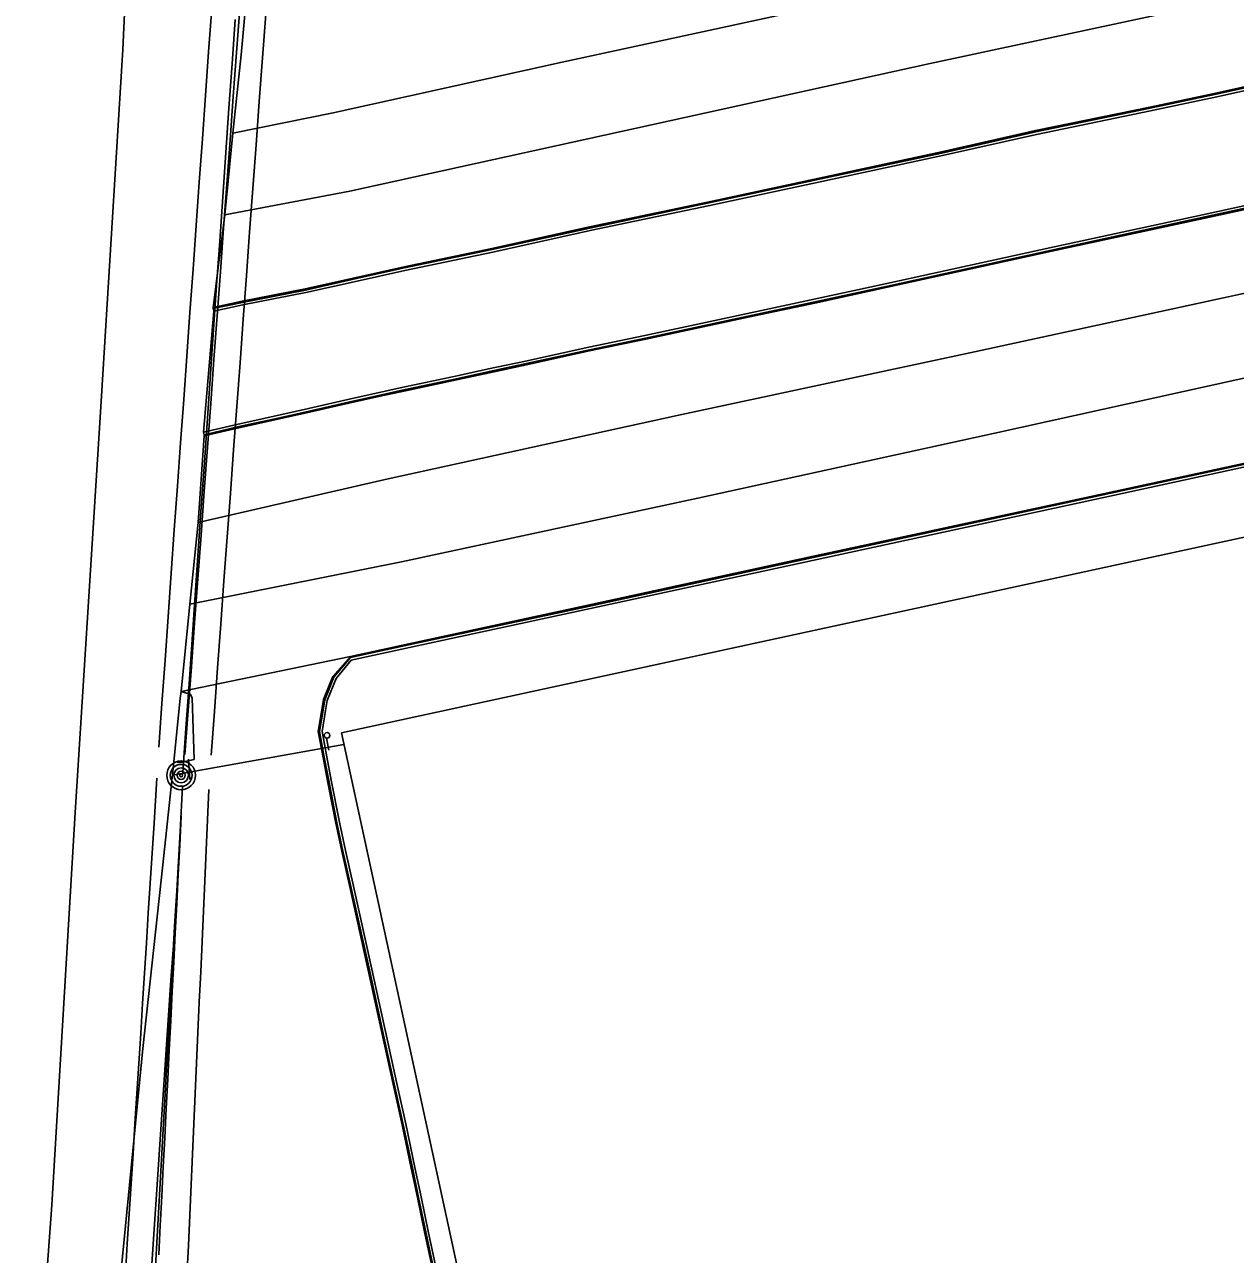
# Model space of a CAD drawing. Extents: x 368532 to 392481, y 10654822 to 10676899.
# Drawn here: x 389160.7 to 389320.6, y 10658712.6 to 10658875.1 of the extents above; entities that cross this region are included whole.
import ezdxf

# ---------------------------------------------------------------- set-up
doc = ezdxf.new("R2010")
doc.units = 0
for name, color, linetype in [('p_bridge deck', 7, 'Continuous'), ('p_Catenary', 7, 'Continuous'), ('p_dtm obscured area', 7, 'Continuous'), ('p_road - paved curb', 7, 'Continuous'), ('p_road general road feature', 7, 'Continuous'), ('p_road paint stripe', 7, 'Continuous'), ('p_structure building', 7, 'Continuous'), ('p_structure fence', 7, 'Continuous'), ('p_structure unidentified', 7, 'Continuous'), ('p_utility general pole', 7, 'Continuous')]:
    doc.layers.add(name, color=color, linetype=linetype)

msp = doc.modelspace()

# ---------------------------------------------------------------- linework, layer by layer
at = {"layer": 'p_bridge deck'}
for points in [[(389199.65, 10659255.55), (389197.04, 10659225.49), (389193.74, 10659185.88), (389190.02, 10659138.41), (389186.25, 10659090.66), (389183.26, 10659042.3), (389180.37, 10658996.82), (389178.35, 10658957.44), (389175.29, 10658908.01), (389173.62, 10658871.77)], [(389173.62, 10658871.77), (389170.74, 10658824.57), (389167.34, 10658771.02), (389164.26, 10658719.13), (389160.66, 10658669.93)]]:
    msp.add_lwpolyline(points, dxfattribs=at)
at = {"layer": 'p_Catenary'}
for points in [[(389178.38, 10658779.65), (389178.8, 10658785.39), (389179.21, 10658791.12), (389179.62, 10658796.86), (389180.03, 10658802.6), (389180.44, 10658808.34), (389180.85, 10658814.08), (389181.27, 10658819.82), (389181.68, 10658825.56), (389182.09, 10658831.29), (389182.5, 10658837.03), (389182.91, 10658842.77), (389183.32, 10658848.51), (389183.73, 10658854.25), (389184.15, 10658859.99), (389184.56, 10658865.72), (389184.97, 10658871.46), (389185.38, 10658877.2)], [(389181.84, 10658778.67), (389182.26, 10658784.46), (389182.69, 10658790.25), (389183.12, 10658796.05), (389183.54, 10658801.84), (389183.97, 10658807.63), (389184.39, 10658813.43), (389184.82, 10658819.22), (389185.25, 10658825.02), (389185.67, 10658830.81), (389186.1, 10658836.6), (389186.52, 10658842.4), (389186.95, 10658848.19), (389187.38, 10658853.98), (389187.8, 10658859.78), (389188.23, 10658865.57), (389188.65, 10658871.36), (389189.08, 10658877.16)], [(389188.46, 10658875.72), (389188.06, 10658869.87), (389187.65, 10658864.02), (389187.25, 10658858.17), (389186.84, 10658852.32), (389186.44, 10658846.47), (389186.03, 10658840.63), (389185.63, 10658834.78), (389185.22, 10658828.93), (389184.81, 10658823.08), (389184.41, 10658817.23), (389184, 10658811.38), (389183.6, 10658805.54), (389183.19, 10658799.69), (389182.79, 10658793.84), (389182.38, 10658787.99), (389181.98, 10658782.14), (389181.57, 10658776.29)], [(389185.31, 10658778.59), (389185.73, 10658784.35), (389186.15, 10658790.1), (389186.58, 10658795.86), (389187, 10658801.61), (389187.42, 10658807.37), (389187.85, 10658813.13), (389188.27, 10658818.88), (389188.69, 10658824.64), (389189.12, 10658830.39), (389189.54, 10658836.15), (389189.96, 10658841.9), (389190.39, 10658847.66), (389190.81, 10658853.41), (389191.23, 10658859.17), (389191.66, 10658864.92), (389192.08, 10658870.68), (389192.51, 10658876.44)], [(389173.98, 10658710.05), (389174.23, 10658714.02), (389174.48, 10658717.99), (389174.73, 10658721.96), (389174.99, 10658725.93), (389175.24, 10658729.91), (389175.49, 10658733.88), (389175.74, 10658737.85), (389176, 10658741.82), (389176.25, 10658745.79), (389176.5, 10658749.76), (389176.75, 10658753.73), (389177, 10658757.7), (389177.26, 10658761.67), (389177.51, 10658765.64), (389177.76, 10658769.61), (389178.14, 10658775.54)], [(389177.86, 10658709.46), (389178.08, 10658713.4), (389178.3, 10658717.33), (389178.52, 10658721.27), (389178.75, 10658725.21), (389178.97, 10658729.14), (389179.19, 10658733.08), (389179.41, 10658737.02), (389179.63, 10658740.96), (389179.86, 10658744.89), (389180.08, 10658748.83), (389180.3, 10658752.77), (389180.52, 10658756.7), (389180.75, 10658760.64), (389180.97, 10658764.58), (389181.19, 10658768.51), (389181.53, 10658774.48)], [(389182.1, 10658709.8), (389182.29, 10658713.82), (389182.47, 10658717.83), (389182.65, 10658721.85), (389182.83, 10658725.86), (389183.01, 10658729.88), (389183.2, 10658733.89), (389183.38, 10658737.91), (389183.56, 10658741.92), (389183.74, 10658745.93), (389183.92, 10658749.95), (389184.1, 10658753.96), (389184.29, 10658757.98), (389184.47, 10658761.99), (389184.65, 10658766.01), (389184.83, 10658770.02), (389185.01, 10658774.04)], [(389181.34, 10658770.53), (389181.15, 10658766.67), (389180.95, 10658762.81), (389180.75, 10658758.95), (389180.56, 10658755.08), (389180.36, 10658751.22), (389180.16, 10658747.36), (389179.97, 10658743.49), (389179.77, 10658739.63), (389179.57, 10658735.77), (389179.38, 10658731.9), (389179.18, 10658728.04), (389178.98, 10658724.18), (389178.79, 10658720.31), (389178.59, 10658716.45), (389178.39, 10658712.59)], [(389180.62, 10658758.06), (389180.31, 10658753.45), (389180, 10658748.85), (389179.69, 10658744.24), (389179.38, 10658739.64), (389179.06, 10658735.03), (389178.75, 10658730.43), (389178.44, 10658725.82), (389178.13, 10658721.22), (389177.82, 10658716.61), (389177.5, 10658712.01), (389177.19, 10658707.4), (389176.88, 10658702.8), (389176.57, 10658698.19), (389176.26, 10658693.59), (389175.94, 10658688.98), (389175.63, 10658684.38), (389175.32, 10658679.77), (389175.01, 10658675.17), (389173.81, 10658657.56)]]:
    msp.add_lwpolyline(points, dxfattribs=at)
at = {"layer": 'p_dtm obscured area'}
msp.add_lwpolyline([(389191.75, 10658903.54), (389190.63, 10658890.24), (389190.6, 10658889.79), (389190.42, 10658888.07), (389190.03, 10658879.34), (389189.28, 10658871.07), (389188.16, 10658860.71), (389187.11, 10658849.96), (389185.55, 10658837.7), (389185.58, 10658837.55), (389185.65, 10658837.21), (389184.28, 10658821.24), (389184.36, 10658820.9), (389184.39, 10658820.75), (389183.57, 10658809.31), (389182.5, 10658798.51), (389181.34, 10658787), (389181.22, 10658786.11), (389180.37, 10658777.7), (389178.9, 10658764.1), (389176.26, 10658739.85), (389173.4, 10658710.54)], dxfattribs=at)
at = {"layer": 'p_road - paved curb'}
for p, q in [((389318.04, 10658866.02), (389350.56, 10658873.23)), ((389318.07, 10658865.87), (389350.59, 10658873.08)), ((389318.15, 10658865.53), (389350.67, 10658872.74)), ((389309.3, 10658864.16), (389318.04, 10658866.02)), ((389309.33, 10658864.01), (389318.07, 10658865.87)), ((389309.4, 10658863.67), (389318.15, 10658865.53)), ((389294.2, 10658861.06), (389309.3, 10658864.16)), ((389294.23, 10658860.91), (389309.33, 10658864.01)), ((389294.31, 10658860.57), (389309.4, 10658863.67)), ((389281.79, 10658858.25), (389294.2, 10658861.06)), ((389281.82, 10658858.1), (389294.23, 10658860.91)), ((389281.9, 10658857.76), (389294.31, 10658860.57)), ((389265.02, 10658854.66), (389281.79, 10658858.25)), ((389265.05, 10658854.51), (389281.82, 10658858.1)), ((389265.12, 10658854.17), (389281.9, 10658857.76)), ((389250.86, 10658851.62), (389265.02, 10658854.66)), ((389250.89, 10658851.47), (389265.05, 10658854.51)), ((389250.96, 10658851.13), (389265.12, 10658854.17)), ((389335.94, 10658854.25), (389318.52, 10658850.44)), ((389336.02, 10658853.91), (389318.6, 10658850.1)), ((389336.05, 10658853.76), (389318.63, 10658849.95)), ((389235.28, 10658848.34), (389250.86, 10658851.62)), ((389235.31, 10658848.19), (389250.89, 10658851.47)), ((389235.39, 10658847.85), (389250.96, 10658851.13)), ((389318.52, 10658850.44), (389296.25, 10658845.61)), ((389318.6, 10658850.1), (389296.33, 10658845.27)), ((389318.63, 10658849.95), (389296.36, 10658845.12)), ((389222.4, 10658845.49), (389235.28, 10658848.34)), ((389222.43, 10658845.34), (389235.31, 10658848.19)), ((389222.51, 10658845), (389235.39, 10658847.85)), ((389210.8, 10658843.07), (389222.4, 10658845.49)), ((389210.83, 10658842.92), (389222.43, 10658845.34)), ((389210.91, 10658842.58), (389222.51, 10658845)), ((389296.25, 10658845.61), (389274.55, 10658840.86)), ((389296.33, 10658845.27), (389274.63, 10658840.52)), ((389296.36, 10658845.12), (389274.66, 10658840.37)), ((389204.47, 10658841.67), (389210.8, 10658843.07)), ((389204.5, 10658841.52), (389210.83, 10658842.92)), ((389197.72, 10658840.16), (389204.47, 10658841.67)), ((389197.75, 10658840.01), (389204.5, 10658841.52)), ((389197.82, 10658839.67), (389204.58, 10658841.18)), ((389204.58, 10658841.18), (389210.91, 10658842.58)), ((389189.41, 10658838.52), (389197.72, 10658840.16)), ((389189.44, 10658838.37), (389197.75, 10658840.01)), ((389189.51, 10658838.03), (389197.82, 10658839.67)), ((389274.55, 10658840.86), (389264.96, 10658838.78)), ((389274.63, 10658840.52), (389265.04, 10658838.44)), ((389274.66, 10658840.37), (389265.07, 10658838.29)), ((389185.55, 10658837.7), (389189.41, 10658838.52)), ((389185.58, 10658837.55), (389189.44, 10658838.37)), ((389185.65, 10658837.21), (389189.51, 10658838.03)), ((389264.96, 10658838.78), (389256.14, 10658836.9)), ((389265.04, 10658838.44), (389256.21, 10658836.56)), ((389265.07, 10658838.29), (389256.24, 10658836.41)), ((389256.14, 10658836.9), (389242.61, 10658834.01)), ((389256.21, 10658836.56), (389242.68, 10658833.67)), ((389256.24, 10658836.41), (389242.71, 10658833.52)), ((389242.61, 10658834.01), (389235.2, 10658832.45)), ((389242.68, 10658833.67), (389235.27, 10658832.11)), ((389242.71, 10658833.52), (389235.3, 10658831.96)), ((389235.2, 10658832.45), (389226.84, 10658830.63)), ((389235.27, 10658832.11), (389226.92, 10658830.29)), ((389235.3, 10658831.96), (389226.95, 10658830.14)), ((389226.84, 10658830.63), (389221.95, 10658829.58)), ((389226.92, 10658830.29), (389222.03, 10658829.24)), ((389226.95, 10658830.14), (389222.06, 10658829.09)), ((389217.81, 10658828.68), (389210.26, 10658827.07)), ((389217.89, 10658828.34), (389210.33, 10658826.73)), ((389217.92, 10658828.19), (389210.36, 10658826.58)), ((389221.95, 10658829.58), (389217.81, 10658828.68)), ((389222.03, 10658829.24), (389217.89, 10658828.34)), ((389222.06, 10658829.09), (389217.92, 10658828.19)), ((389208.12, 10658826.61), (389203.95, 10658825.68)), ((389210.26, 10658827.07), (389208.12, 10658826.61)), ((389210.33, 10658826.73), (389208.2, 10658826.27)), ((389210.36, 10658826.58), (389208.23, 10658826.12)), ((389203.95, 10658825.68), (389198.18, 10658824.35)), ((389204.03, 10658825.34), (389198.26, 10658824.01)), ((389204.06, 10658825.19), (389198.29, 10658823.86)), ((389208.2, 10658826.27), (389204.03, 10658825.34)), ((389208.23, 10658826.12), (389204.06, 10658825.19)), ((389193.44, 10658823.31), (389188.87, 10658822.3)), ((389198.18, 10658824.35), (389193.44, 10658823.31)), ((389198.26, 10658824.01), (389193.52, 10658822.97)), ((389198.29, 10658823.86), (389193.55, 10658822.82)), ((389188.87, 10658822.3), (389184.28, 10658821.24)), ((389188.95, 10658821.96), (389184.36, 10658820.9)), ((389188.98, 10658821.81), (389184.39, 10658820.75)), ((389193.52, 10658822.97), (389188.95, 10658821.96)), ((389193.55, 10658822.82), (389188.98, 10658821.81)), ((389300.88, 10658812.61), (389341.72, 10658821.45)), ((389300.91, 10658812.46), (389341.75, 10658821.3)), ((389300.99, 10658812.12), (389341.83, 10658820.96)), ((389263.62, 10658804.57), (389300.88, 10658812.61)), ((389263.65, 10658804.42), (389300.91, 10658812.46)), ((389263.73, 10658804.08), (389300.99, 10658812.12)), ((389234.67, 10658798.29), (389263.62, 10658804.57)), ((389234.7, 10658798.14), (389263.65, 10658804.42)), ((389234.78, 10658797.8), (389263.73, 10658804.08)), ((389212.42, 10658793.51), (389234.67, 10658798.29)), ((389212.45, 10658793.36), (389234.7, 10658798.14)), ((389212.53, 10658793.02), (389234.78, 10658797.8)), ((389203.69, 10658791.6), (389212.42, 10658793.51)), ((389203.72, 10658791.45), (389212.45, 10658793.36)), ((389203.8, 10658791.11), (389212.53, 10658793.02)), ((389181.34, 10658787), (389203.69, 10658791.6))]:
    msp.add_line(p, q, dxfattribs=at)
at = {"layer": 'p_road general road feature'}
for p, q in [((389201.38, 10658788.96), (389203.69, 10658791.6)), ((389201.51, 10658788.88), (389203.72, 10658791.45)), ((389201.81, 10658788.7), (389203.8, 10658791.11)), ((389200.16, 10658785.93), (389201.38, 10658788.96)), ((389200.31, 10658785.89), (389201.51, 10658788.88)), ((389200.64, 10658785.8), (389201.81, 10658788.7)), ((389181.34, 10658787), (389182.54, 10658786.65)), ((389182.54, 10658786.65), (389182.78, 10658786.15)), ((389182.78, 10658786.15), (389183.05, 10658778)), ((389199.94, 10658784.55), (389200.16, 10658785.93)), ((389200.09, 10658784.53), (389200.31, 10658785.89)), ((389200.43, 10658784.47), (389200.64, 10658785.8)), ((389199.46, 10658781.7), (389199.94, 10658784.55)), ((389199.61, 10658781.7), (389200.09, 10658784.53)), ((389199.97, 10658781.7), (389200.43, 10658784.47)), ((389200.1, 10658778.28), (389199.46, 10658781.7)), ((389200.25, 10658778.31), (389199.61, 10658781.7)), ((389200.59, 10658778.37), (389199.97, 10658781.7)), ((389181.27, 10658777.61), (389180.37, 10658777.7)), ((389183.05, 10658778), (389181.27, 10658777.61)), ((389200.68, 10658775.18), (389200.1, 10658778.28)), ((389200.83, 10658775.21), (389200.25, 10658778.31)), ((389201.17, 10658775.27), (389200.59, 10658778.37)), ((389201.76, 10658769.61), (389200.68, 10658775.18)), ((389201.91, 10658769.64), (389200.83, 10658775.21)), ((389202.25, 10658769.71), (389201.17, 10658775.27)), ((389202.56, 10658765.88), (389201.76, 10658769.61)), ((389202.71, 10658765.91), (389201.91, 10658769.64)), ((389203.05, 10658765.99), (389202.25, 10658769.71)), ((389203.62, 10658761.18), (389202.56, 10658765.88)), ((389203.77, 10658761.21), (389202.71, 10658765.91)), ((389204.11, 10658761.29), (389203.05, 10658765.99)), ((389205.97, 10658750.58), (389203.62, 10658761.18)), ((389206.12, 10658750.61), (389203.77, 10658761.21)), ((389206.46, 10658750.69), (389204.11, 10658761.29)), ((389208.16, 10658740.55), (389205.97, 10658750.58)), ((389208.31, 10658740.58), (389206.12, 10658750.61)), ((389208.65, 10658740.66), (389206.46, 10658750.69)), ((389209.35, 10658735.11), (389208.16, 10658740.55)), ((389209.5, 10658735.14), (389208.31, 10658740.58)), ((389209.84, 10658735.22), (389208.65, 10658740.66)), ((389210.52, 10658729.75), (389209.35, 10658735.11)), ((389210.67, 10658729.78), (389209.5, 10658735.14)), ((389211.01, 10658729.86), (389209.84, 10658735.22)), ((389211.74, 10658724.02), (389210.52, 10658729.75)), ((389211.89, 10658724.05), (389210.67, 10658729.78)), ((389212.23, 10658724.12), (389211.01, 10658729.86)), ((389212.7, 10658720.17), (389211.89, 10658724.05)), ((389213.04, 10658720.24), (389212.23, 10658724.12)), ((389212.55, 10658720.14), (389211.74, 10658724.02)), ((389213.54, 10658715.38), (389212.55, 10658720.14)), ((389213.69, 10658715.41), (389212.7, 10658720.17)), ((389214.03, 10658715.48), (389213.04, 10658720.24)), ((389215.07, 10658708.24), (389213.54, 10658715.38)), ((389215.22, 10658708.27), (389213.69, 10658715.41)), ((389215.56, 10658708.34), (389214.03, 10658715.48))]:
    msp.add_line(p, q, dxfattribs=at)
at = {"layer": 'p_road paint stripe'}
for p, q in [((389271.39, 10658878.73), (389231.68, 10658870.11)), ((389321.05, 10658878.67), (389280.28, 10658869.93)), ((389231.68, 10658870.11), (389201.41, 10658863.42)), ((389280.28, 10658869.93), (389243.46, 10658861.82)), ((389201.41, 10658863.42), (389188.16, 10658860.71)), ((389243.46, 10658861.82), (389203.61, 10658853.05)), ((389203.61, 10658853.05), (389187.11, 10658849.96)), ((389325.42, 10658840.35), (389286.12, 10658831.83)), ((389286.12, 10658831.83), (389246.88, 10658823.45)), ((389328.77, 10658829.92), (389288.83, 10658821.12)), ((389246.88, 10658823.45), (389208.27, 10658814.98)), ((389288.83, 10658821.12), (389249.58, 10658812.52)), ((389208.27, 10658814.98), (389183.57, 10658809.31)), ((389249.58, 10658812.52), (389210.46, 10658804.09)), ((389210.46, 10658804.09), (389182.5, 10658798.51))]:
    msp.add_line(p, q, dxfattribs=at)
at = {"layer": 'p_structure building'}
msp.add_lwpolyline([(389353.45, 10658814.25), (389202.52, 10658781.51), (389237.09, 10658622.09), (389203.01, 10658614.7), (389207.24, 10658595.2), (389240.6, 10658602.44), (389244.79, 10658583.15), (389231.94, 10658580.36), (389236.36, 10658559.98), (389249.5, 10658562.83), (389257.16, 10658527.5), (389408.45, 10658560.31), (389375.54, 10658712.04), (389387.41, 10658714.61), (389370.84, 10658790.97), (389359.06, 10658788.42)], close=True, dxfattribs=at)
at = {"layer": 'p_structure fence'}
for p, q in [((389180.18, 10658775.95), (389202.85, 10658779.98)), ((389200.87, 10658779.25), (389200.54, 10658780.82)), ((389182.5, 10658775.37), (389182.33, 10658778.06))]:
    msp.add_line(p, q, dxfattribs=at)
at = {"layer": 'p_structure unidentified'}
msp.add_circle((389200.61, 10658781.19), 0.375, dxfattribs=at)
at = {"layer": 'p_utility general pole'}
for radius in [1.9, 1.44, 0.973, 0.539, 0.192]:
    msp.add_circle((389181.34, 10658775.91), radius, dxfattribs=at)

doc.saveas('drawing.dxf')
